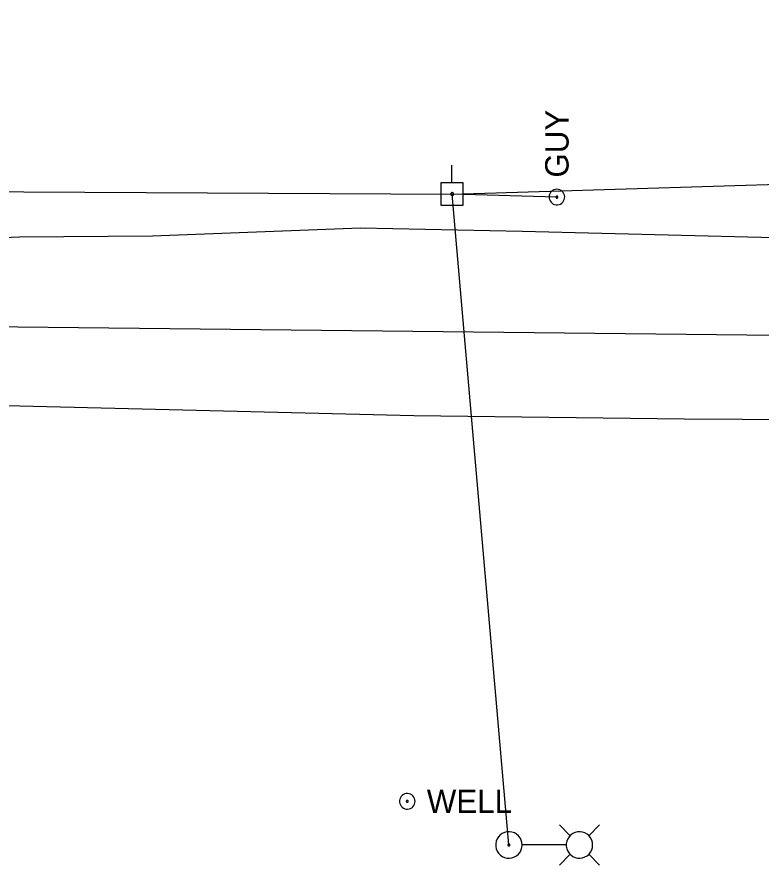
# Model space of a CAD drawing. Extents: x 600849 to 606371, y 330010 to 403088.
# Drawn here: x 602175.3 to 602297.7, y 360744.3 to 360883.8 of the extents above; entities that cross this region are included whole.
import ezdxf

# ---------------------------------------------------------------- set-up
doc = ezdxf.new("R2010")
doc.units = 0
for name, color, linetype in [('E_LTG', 7, 'Continuous'), ('E_MISCPROP_Well', 7, 'Continuous'), ('E_UTL_E_UG', 7, 'Continuous'), ('E_UTL_EGuyWire', 7, 'Continuous'), ('E_UTL_EPowerPole', 7, 'Continuous'), ('E_UTL_G_UG', 7, 'Continuous'), ('E_UTL_Overhead', 7, 'Continuous'), ('E_UTL_SAN_UG', 7, 'Continuous')]:
    doc.layers.add(name, color=color, linetype=linetype)

msp = doc.modelspace()

# ---------------------------------------------------------------- linework, layer by layer
at = {"layer": 'E_LTG'}
for points in [[(602266.27, 360749.13), (602264.49, 360750.91)], [(602269.32, 360749.13), (602271.09, 360750.91)], [(602258.36, 360747.61), (602258.32, 360748.02), (602258.21, 360748.42), (602258.02, 360748.78), (602257.76, 360749.11), (602257.45, 360749.38), (602257.09, 360749.59), (602256.7, 360749.72), (602256.29, 360749.78), (602255.88, 360749.76), (602255.48, 360749.66), (602255.1, 360749.49), (602254.76, 360749.25), (602254.48, 360748.95), (602254.25, 360748.6), (602254.1, 360748.22), (602254.02, 360747.81), (602254.02, 360747.4), (602254.1, 360746.99), (602254.25, 360746.61), (602254.48, 360746.26), (602254.76, 360745.96), (602255.1, 360745.72), (602255.48, 360745.55), (602255.88, 360745.45), (602256.29, 360745.43), (602256.7, 360745.49), (602257.09, 360745.63), (602257.45, 360745.83), (602257.76, 360746.11), (602258.02, 360746.43), (602258.21, 360746.8), (602258.32, 360747.19), (602258.36, 360747.61)], [(602269.97, 360747.61), (602269.93, 360748.02), (602269.81, 360748.42), (602269.62, 360748.78), (602269.37, 360749.11), (602269.05, 360749.38), (602268.7, 360749.59), (602268.3, 360749.72), (602267.9, 360749.78), (602267.48, 360749.76), (602267.08, 360749.66), (602266.7, 360749.49), (602266.37, 360749.25), (602266.08, 360748.95), (602265.86, 360748.6), (602265.7, 360748.22), (602265.63, 360747.81), (602265.63, 360747.4), (602265.7, 360746.99), (602265.86, 360746.61), (602266.08, 360746.26), (602266.37, 360745.96), (602266.7, 360745.72), (602267.08, 360745.55), (602267.48, 360745.45), (602267.9, 360745.43), (602268.3, 360745.49), (602268.7, 360745.63), (602269.05, 360745.83), (602269.37, 360746.11), (602269.62, 360746.43), (602269.81, 360746.8), (602269.93, 360747.19), (602269.97, 360747.61)], [(602256.35, 360747.61), (602256.35, 360747.64), (602256.34, 360747.67), (602256.33, 360747.7), (602256.31, 360747.72), (602256.28, 360747.74), (602256.26, 360747.76), (602256.23, 360747.77), (602256.2, 360747.77), (602256.16, 360747.77), (602256.13, 360747.76), (602256.11, 360747.75), (602256.08, 360747.73), (602256.06, 360747.71), (602256.04, 360747.68), (602256.03, 360747.65), (602256.02, 360747.62), (602256.02, 360747.59), (602256.03, 360747.56), (602256.04, 360747.53), (602256.06, 360747.5), (602256.08, 360747.48), (602256.11, 360747.46), (602256.13, 360747.45), (602256.16, 360747.44), (602256.2, 360747.44), (602256.23, 360747.44), (602256.26, 360747.46), (602256.28, 360747.47), (602256.31, 360747.49), (602256.33, 360747.52), (602256.34, 360747.54), (602256.35, 360747.57), (602256.35, 360747.61)], [(602265.58, 360747.61), (602258.4, 360747.61)], [(602266.27, 360746.08), (602264.49, 360744.31)], [(602269.32, 360746.08), (602271.09, 360744.31)]]:
    msp.add_lwpolyline(points, dxfattribs=at)
at = {"layer": 'E_MISCPROP_Well'}
for points in [[(602240.76, 360754.78), (602240.74, 360755.03), (602240.67, 360755.26), (602240.56, 360755.48), (602240.41, 360755.67), (602240.22, 360755.83), (602240.01, 360755.95), (602239.78, 360756.03), (602239.54, 360756.07), (602239.29, 360756.05), (602239.06, 360756), (602238.84, 360755.9), (602238.64, 360755.75), (602238.47, 360755.58), (602238.34, 360755.37), (602238.25, 360755.15), (602238.2, 360754.91), (602238.2, 360754.66), (602238.25, 360754.42), (602238.34, 360754.2), (602238.47, 360753.99), (602238.64, 360753.81), (602238.84, 360753.67), (602239.06, 360753.57), (602239.29, 360753.51), (602239.54, 360753.5), (602239.78, 360753.54), (602240.01, 360753.62), (602240.22, 360753.74), (602240.41, 360753.9), (602240.56, 360754.09), (602240.67, 360754.31), (602240.74, 360754.54), (602240.76, 360754.78)], [(602239.64, 360754.78), (602239.64, 360754.81), (602239.63, 360754.84), (602239.61, 360754.87), (602239.59, 360754.9), (602239.57, 360754.92), (602239.54, 360754.93), (602239.52, 360754.94), (602239.49, 360754.94), (602239.45, 360754.94), (602239.43, 360754.94), (602239.4, 360754.92), (602239.37, 360754.91), (602239.35, 360754.88), (602239.33, 360754.86), (602239.32, 360754.83), (602239.32, 360754.8), (602239.32, 360754.77), (602239.32, 360754.74), (602239.33, 360754.71), (602239.35, 360754.69), (602239.37, 360754.66), (602239.4, 360754.65), (602239.43, 360754.63), (602239.45, 360754.63), (602239.49, 360754.62), (602239.52, 360754.63), (602239.54, 360754.64), (602239.57, 360754.65), (602239.59, 360754.67), (602239.61, 360754.7), (602239.63, 360754.72), (602239.64, 360754.75), (602239.64, 360754.78)]]:
    msp.add_lwpolyline(points, dxfattribs=at)
at = {"layer": 'E_UTL_E_UG'}
msp.add_lwpolyline([(602105.54, 360843.68), (602129.53, 360845.74), (602175.71, 360847.66), (602197.56, 360847.81), (602231.78, 360849.13), (602258.38, 360848.59), (602310.79, 360847.26), (602344.94, 360851.5), (602362.16, 360852.22), (602374.89, 360854.99), (602418.33, 360854.54), (602446.23, 360855.53), (602474.54, 360856.65), (602504.29, 360857.06), (602526.22, 360857.55), (602526.36, 360867.54)], dxfattribs=at)
at = {"layer": 'E_UTL_EGuyWire'}
msp.add_line((602264.09, 360854.17), (602246.87, 360854.67), dxfattribs=at)
for points in [[(602264.09, 360855.45), (602263.84, 360855.43), (602263.61, 360855.36), (602263.39, 360855.25), (602263.2, 360855.1), (602263.04, 360854.91), (602262.92, 360854.7), (602262.84, 360854.47), (602262.8, 360854.23), (602262.82, 360853.99), (602262.87, 360853.75), (602262.97, 360853.53), (602263.12, 360853.33), (602263.29, 360853.16), (602263.5, 360853.03), (602263.72, 360852.94), (602263.96, 360852.89), (602264.21, 360852.89), (602264.45, 360852.94), (602264.67, 360853.03), (602264.88, 360853.16), (602265.06, 360853.33), (602265.2, 360853.53), (602265.3, 360853.75), (602265.36, 360853.99), (602265.37, 360854.23), (602265.33, 360854.47), (602265.25, 360854.7), (602265.13, 360854.91), (602264.97, 360855.1), (602264.78, 360855.25), (602264.56, 360855.36), (602264.33, 360855.43), (602264.09, 360855.45)], [(602264.09, 360854.33), (602264.06, 360854.33), (602264.03, 360854.32), (602264, 360854.3), (602263.97, 360854.28), (602263.95, 360854.26), (602263.94, 360854.23), (602263.93, 360854.21), (602263.93, 360854.18), (602263.93, 360854.15), (602263.93, 360854.12), (602263.95, 360854.09), (602263.96, 360854.06), (602263.99, 360854.04), (602264.01, 360854.03), (602264.04, 360854.01), (602264.07, 360854.01), (602264.1, 360854.01), (602264.13, 360854.01), (602264.16, 360854.03), (602264.18, 360854.04), (602264.21, 360854.06), (602264.22, 360854.09), (602264.24, 360854.12), (602264.24, 360854.15), (602264.25, 360854.18), (602264.24, 360854.21), (602264.23, 360854.23), (602264.22, 360854.26), (602264.2, 360854.28), (602264.17, 360854.3), (602264.15, 360854.32), (602264.12, 360854.33), (602264.09, 360854.33)]]:
    msp.add_lwpolyline(points, dxfattribs=at)
at = {"layer": 'E_UTL_EPowerPole'}
for points in [[(602246.83, 360856.51), (602246.83, 360859.42)], [(602248.68, 360856.51), (602244.99, 360856.51)], [(602244.99, 360856.51), (602244.99, 360852.82)], [(602248.68, 360852.82), (602248.68, 360856.51)], [(602247.1, 360854.67), (602247.1, 360854.71), (602247.09, 360854.76), (602247.07, 360854.8), (602247.04, 360854.83), (602247, 360854.86), (602246.96, 360854.89), (602246.92, 360854.9), (602246.88, 360854.91), (602246.83, 360854.9), (602246.79, 360854.89), (602246.75, 360854.87), (602246.71, 360854.85), (602246.68, 360854.82), (602246.65, 360854.78), (602246.64, 360854.74), (602246.63, 360854.69), (602246.63, 360854.65), (602246.64, 360854.6), (602246.65, 360854.56), (602246.68, 360854.52), (602246.71, 360854.49), (602246.75, 360854.46), (602246.79, 360854.44), (602246.83, 360854.43), (602246.88, 360854.43), (602246.92, 360854.44), (602246.96, 360854.45), (602247, 360854.47), (602247.04, 360854.5), (602247.07, 360854.54), (602247.09, 360854.58), (602247.1, 360854.62), (602247.1, 360854.67)], [(602244.99, 360852.82), (602248.68, 360852.82)]]:
    msp.add_lwpolyline(points, dxfattribs=at)
at = {"layer": 'E_UTL_G_UG'}
msp.add_lwpolyline([(601988.67, 360821.2), (602000.67, 360821.31), (602012.01, 360821.55), (602031.83, 360820.94), (602066.09, 360820.28), (602081.34, 360819.19), (602094.82, 360820.74), (602100.61, 360820.12), (602106.8, 360820.15), (602133.19, 360819.74), (602171.19, 360819.93), (602240.57, 360818.23), (602285.03, 360817.71), (602342.14, 360817.37), (602569.59, 360814.23)], dxfattribs=at)
at = {"layer": 'E_UTL_Overhead'}
for points in [[(601807.71, 360883.13), (601833.63, 360883.8), (602115.93, 360855.37), (602246.87, 360854.67), (602332.74, 360857.28), (602428.19, 360864), (602527.43, 360871.22), (602629.86, 360877.82), (602914.65, 360875.64), (603065.72, 360873.77), (603217.24, 360872.56), (603377.89, 360853.65), (603549.12, 360850.11), (603623.6, 360849.31), (603732.45, 360847.05)], [(602256.19, 360747.61), (602246.87, 360854.67)]]:
    msp.add_lwpolyline(points, dxfattribs=at)
at = {"layer": 'E_UTL_SAN_UG'}
msp.add_lwpolyline([(602085.49, 360833.82), (602340.27, 360831.01)], dxfattribs=at)

# ---------------------------------------------------------------- texts
at = {"layer": 'E_MISCPROP_Well'}
msp.add_text('WELL', height=3.85, dxfattribs=at).set_placement((602242.69, 360752.86))
at = {"layer": 'E_UTL_EGuyWire'}
msp.add_text('GUY', height=3.85, rotation=90, dxfattribs=at).set_placement((602266.01, 360857.38))

doc.saveas('drawing.dxf')
